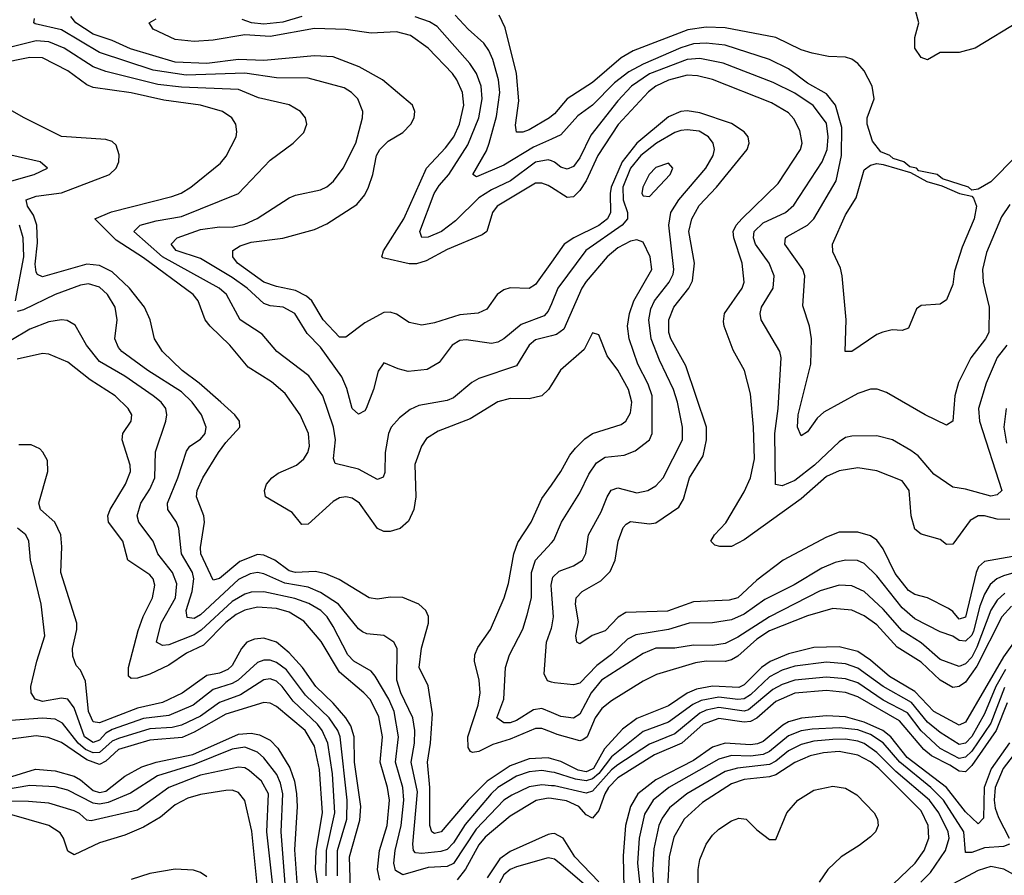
# Model space of a CAD drawing. Header units: inches. Extents: x 884549 to 1028252, y 526810 to 653624.
# Tile 615 of 656: x 968318 to 971433, y 562192 to 564900. Entities that reach past the tile are written whole.
import ezdxf

# ---------------------------------------------------------------- set-up
doc = ezdxf.new("R2010")
doc.units = ezdxf.units.IN
doc.header["$MEASUREMENT"] = 0
doc.layers.add('A9566', color=7, linetype='Continuous')
doc.layers.add('A9576', color=7, linetype='Continuous')

msp = doc.modelspace()

# ---------------------------------------------------------------- linework, layer by layer
at = {"layer": 'A9566', "color": 5}
for points, elevation in [([(970000, 564000.9), (969990, 563977.3), (969976.8, 563963.2), (969904.4, 563935.6), (969850, 563890.6), (969830, 563879.6), (969810, 563875.8), (969730, 563886.7), (969710, 563885.2), (969686.3, 563870), (969645, 563815), (969607, 563793), (969546.8, 563786.8), (969514.8, 563794.8), (969470, 563814.2), (969451.7, 563788.3), (969437.3, 563730), (969414.3, 563670), (969410, 563662.5), (969390, 563651.5), (969369.9, 563670), (969353, 563733), (969336.6, 563770), (969270, 563863.7), (969227.3, 563907.3), (969187.8, 563970), (969150.9, 563990), (969110, 563994.8), (969090, 564001.8), (969037, 564050), (968990, 564083.9), (968890, 564144.1), (968812.7, 564170), (968796.7, 564190), (968816.2, 564210), (968890, 564236.4), (968950, 564244.7), (968990, 564243.6), (969030, 564253), (969069.1, 564270.9), (969170, 564336), (969190, 564344.6), (969270, 564361.3), (969290, 564370.8), (969311, 564389), (969341.3, 564430), (969381.1, 564510), (969402.2, 564590), (969402.9, 564610), (969387.6, 564650), (969368, 564670), (969344.2, 564684.2), (969230, 564715), (969130, 564716.3), (969030, 564731.6), (968844.7, 564724.7), (968740.2, 564740.2), (968570, 564796.6), (968450, 564868.1), (968366.9, 564886.9), (968363, 564890), (968364.6, 564904.6)], 2440), ([(970000, 564132.5), (969950, 564061.9), (969930, 564049.3), (969870, 564051.3), (969850, 564045.3), (969828.1, 564030), (969795.7, 563984.3), (969768.4, 563971.6), (969710, 563966.2), (969630, 563940.8), (969590, 563933.3), (969550, 563941.7), (969510, 563968.4), (969490, 563974.7), (969470, 563973.8), (969410, 563940.6), (969350, 563895.9), (969330, 563895.6), (969278.3, 563950), (969242.1, 564010), (969225.6, 564025.6), (969190, 564043.1), (969130, 564055.6), (969090.5, 564070), (969006.7, 564130), (968992.1, 564150), (968992.1, 564170), (969015.7, 564184.3), (969050, 564195.9), (969150, 564209.2), (969250, 564236.3), (969290, 564254.1), (969384.6, 564315.4), (969410, 564346.3), (969421.3, 564370), (969434.8, 564410), (969447.1, 564470), (969456.7, 564490), (969483.8, 564516.2), (969530, 564543.4), (969555.7, 564570), (969565.3, 564590), (969567.8, 564610), (969560.2, 564630), (969465.2, 564710), (969391.6, 564751.6), (969310, 564782.9), (969250, 564786.5), (969090, 564770.7), (969010, 564774.7), (968910, 564761.9), (968810, 564765.8), (968668.2, 564808.2), (968610, 564834.6), (968550, 564854.3), (968495.6, 564890), (968480.1, 564910)], 2420), ([(970000, 564369.3), (969990, 564375.7), (969970, 564383.3), (969950, 564382.5), (969828.6, 564310), (969813.4, 564290), (969796.1, 564230), (969781.1, 564218.9), (969670, 564173.1), (969603.3, 564136.7), (969572.9, 564127.1), (969550, 564127.8), (969466.9, 564146.9), (969463.8, 564150), (969469, 564169), (969533.1, 564270), (969605.2, 564430), (969665.2, 564494.8), (969691.1, 564530), (969709.7, 564570), (969723.2, 564630), (969719, 564670), (969700.5, 564710), (969686.7, 564730), (969610, 564810), (969554.3, 564850), (969510, 564862.4), (969430, 564857.8), (969349.5, 564869.5), (969250, 564872.7), (969110, 564846.9), (969030, 564852.7), (968930, 564835.5), (968870, 564831.5), (968810, 564837.3), (968740.2, 564870), (968727.3, 564890), (968750, 564902.7)], 2380), ([(969210, 564910), (969150, 564892.2), (969090, 564885.8), (969051.2, 564890), (969021.3, 564901.3)], 2360), ([(970000, 564453.1), (969990, 564457.1), (969950, 564449.4), (969870.2, 564389.8), (969810, 564362), (969770, 564336.8), (969696.5, 564263.5), (969651.8, 564230), (969610, 564212.2), (969590, 564211.3), (969583.4, 564230), (969629.4, 564350), (969644.7, 564375.3), (969675.3, 564410), (969736.1, 564503.9), (969770.8, 564590), (969781.1, 564650), (969777.3, 564690), (969763, 564730), (969742.2, 564762.2), (969638.9, 564878.9), (969614, 564894), (969569.5, 564909.5)], 2360), ([(970000, 564522.1), (969943.1, 564496.9), (969850, 564440.1), (969762.9, 564402.9), (969751.1, 564410), (969794.4, 564485.6), (969803.3, 564510), (969825.9, 564594.1), (969836.7, 564670), (969832.4, 564710), (969814.4, 564774.4), (969802.5, 564802.5), (969785.9, 564825.9), (969736.5, 564870), (969695.1, 564915.1)], 2340), ([(970000, 564594.6), (969994.1, 564590), (969930, 564552), (969910, 564544.7), (969890, 564544.8), (969886.8, 564566.8), (969896.9, 564643.1), (969889.7, 564729.7), (969854.1, 564874.1), (969834.5, 564914.5)], 2320), ([(970000, 563899.3), (969950, 563886.7), (969930, 563869.9), (969890, 563804.6), (969770, 563764.6), (969748, 563752), (969690, 563703.4), (969670, 563694.7), (969580.4, 563679.6), (969553.3, 563666.7), (969519.5, 563640.5), (969493.5, 563610), (969484.6, 563590), (969474.4, 563530), (969473.3, 563466.7), (969468.2, 563451.8), (969450, 563445.2), (969390, 563477.1), (969315.5, 563495.5), (969311.1, 563511.1), (969316.7, 563570), (969310.8, 563610), (969276.7, 563710), (969232.9, 563772.9), (969131.4, 563850), (969084.7, 563904.7), (969015.7, 563950), (968972.5, 564030), (968949.3, 564050), (968770, 564149.7), (968679.4, 564230), (968699.2, 564250), (968750, 564263.7), (968830, 564276.9), (969009.9, 564350.1), (969110, 564455.2), (969183.5, 564510), (969216.5, 564543.5), (969226, 564570), (969222.2, 564590), (969205.7, 564610), (969170, 564631), (969073.5, 564653.5), (969010, 564679.4), (968830, 564687.2), (968754.8, 564694.8), (968590, 564736.1), (968550, 564751.4), (968458.9, 564810), (968410, 564830.4), (968370, 564833.3), (968290, 564813.4)], 2460), ([(970000, 563744.7), (969990.8, 563730), (969970, 563709.9), (969930, 563700.4), (969870, 563701.3), (969830, 563691.1), (969743.2, 563636.8), (969642.2, 563597.8), (969605.3, 563574.7), (969588.8, 563550), (969568.1, 563491.9), (969570.6, 563390), (969565.1, 563350), (969547.5, 563312.5), (969521.5, 563290), (969490, 563280.3), (969470, 563280.3), (969450, 563289.4), (969392.4, 563370), (969370, 563385.5), (969350, 563390.4), (969330, 563387.3), (969310, 563374.9), (969230, 563303.9), (969210, 563302.6), (969180.2, 563340.2), (969095, 563390), (969092.4, 563410), (969098.5, 563430), (969115.5, 563450), (969135.5, 563464.5), (969193.7, 563490), (969216.4, 563510), (969229.3, 563530), (969235, 563550), (969231.1, 563590), (969205.4, 563650), (969157.5, 563717.5), (969114.4, 563754.4), (969040.8, 563800.8), (968982.2, 563870), (968919.9, 563930), (968904.6, 563950), (968882.7, 564010), (968866.2, 564030), (968710, 564146.4), (968622.7, 564202.7), (968555.6, 564270), (968608.3, 564291.7), (968799.5, 564340.5), (968828.5, 564351.5), (968858.8, 564370), (968953.6, 564446.4), (968971.5, 564468.5), (969002.4, 564530), (969004.9, 564544.9), (969001.1, 564570), (968989.3, 564589.3), (968959.7, 564610), (968890, 564630.3), (968774.1, 564645.9), (968670, 564668.9), (968550, 564685.4), (968530, 564694.2), (968470, 564738.5), (968390, 564779.3), (968350, 564781.2), (968250, 564761.1)], 2480), ([(970000, 562560.9), (969990, 562563.9), (969930, 562560.2), (969870, 562538.6), (969796.3, 562490), (969736.8, 562430), (969651, 562330), (969630, 562324), (969621.9, 562330), (969615.1, 562350), (969615.4, 562470), (969608.1, 562550), (969617.6, 562610), (969623.4, 562703.4), (969610, 562791.3), (969582, 562850), (969589, 562911), (969610.8, 562990), (969610.8, 563010.8), (969602.9, 563030), (969580.9, 563050), (969530, 563071.4), (969490, 563072.4), (969450, 563065.9), (969423.6, 563070), (969328.8, 563128.8), (969286.5, 563146.5), (969253.4, 563153.4), (969190, 563150.9), (969170, 563156.1), (969124.6, 563190), (969090, 563205.4), (969070, 563207.3), (969014.2, 563185.8), (968950, 563131.7), (968930, 563126), (968891.3, 563210), (968889.9, 563230.1), (968903, 563310), (968899.9, 563330), (968877.1, 563390), (968879.5, 563410), (968897.5, 563450), (968947.1, 563530), (968970, 563562.2), (969014.5, 563610), (969013.7, 563630), (968998.5, 563650), (968954.5, 563690), (968885.7, 563750), (968831.4, 563790), (968769.9, 563849.9), (968744.1, 563890), (968730.4, 563950), (968712.6, 563990), (968665.1, 564050), (968610, 564101.7), (968570, 564121.9), (968530, 564126.8), (968390, 564086.7), (968373.9, 564093.9), (968370, 564100.9), (968366.9, 564126.9), (968374.1, 564194.1), (968372.2, 564250), (968361.1, 564281.1), (968342.1, 564310), (968338.6, 564330), (968370, 564341.7), (968450, 564352.3), (968601.8, 564410), (968622.9, 564430), (968631.5, 564450), (968632.9, 564472.9), (968622.9, 564502.9), (968610, 564514.8), (968590, 564521), (968450, 564530.5), (968330, 564590.6), (968250, 564636.4)], 2520), ([(968292.8, 564390), (968363.6, 564410), (968406, 564430), (968382.9, 564450), (968290, 564471.5)], 2540), ([(968304.1, 564010), (968330.5, 564150), (968328.7, 564210), (968317.1, 564250)], 2540), ([(970000, 562518.9), (969970, 562523.7), (969930, 562519.7), (969890, 562506.1), (969830.1, 562470), (969809.9, 562450.1), (969727.2, 562352.8), (969690, 562295.2), (969670, 562274.1), (969650, 562267.1), (969590, 562260.8), (969570, 562263.1), (969563.8, 562270), (969561.5, 562290), (969576.1, 562456.1), (969556.5, 562550), (969566.7, 562610), (969567.6, 562650), (969561.5, 562690), (969523.3, 562770), (969511.3, 562810), (969511.7, 562910), (969501.4, 562930), (969470, 562950.8), (969416, 562956), (969402.3, 562962.3), (969390, 562971.7), (969326.7, 563050), (969270, 563087.5), (969230, 563104.5), (969157.1, 563117.1), (969090, 563146.2), (969070, 563150.3), (969046.7, 563146.7), (969010, 563128.6), (968890, 563016.7), (968870, 563005), (968848, 563008), (968845, 563030), (968863.1, 563090), (968868.4, 563130), (968864.1, 563150), (968829.6, 563210), (968820.9, 563290), (968813.5, 563310), (968786.7, 563350), (968785.2, 563370), (968818.1, 563450), (968845.2, 563534.8), (968856, 563550), (968890, 563572.2), (968904.3, 563590), (968907.6, 563610), (968892.9, 563650), (968863.7, 563690), (968830, 563722.3), (968723.2, 563790), (968640.8, 563850), (968630, 563862.4), (968618.4, 563890), (968626, 563950), (968619.4, 563990), (968595.2, 564030), (968570, 564053.9), (968535.5, 564064.5), (968510, 564060.3), (968430, 564030.3), (968330, 563981.7), (968310, 563977.1)], 2540), ([(970000, 562475.6), (969970, 562477.9), (969930, 562471.5), (969874.3, 562445.7), (969850, 562429.9), (969762.4, 562337.6), (969690, 562229.6), (969670, 562219.3), (969610, 562217.1), (969530, 562193.8), (969506.8, 562206.8), (969501.3, 562230), (969506.1, 562270), (969525.1, 562350), (969533, 562430), (969530, 562470), (969506.4, 562550), (969516.7, 562630), (969502.6, 562710), (969485.8, 562750), (969442.6, 562822.6), (969430, 562838.4), (969375.2, 562870), (969356.3, 562890), (969310, 562979.9), (969290.3, 563010), (969270.9, 563030), (969232.4, 563052.4), (969188.2, 563068.2), (969090, 563089.5), (969050, 563088.3), (969030, 563081.9), (968990, 563059.1), (968892.1, 562967.9), (968870, 562953.3), (968790, 562921.5), (968770, 562919), (968750.8, 562930), (968765.3, 562990), (968810.4, 563070), (968815, 563115), (968801.4, 563150), (968754.6, 563210), (968740.4, 563250), (968695, 563310), (968689.4, 563330), (968701, 563370), (968730, 563414.3), (968745.5, 563450), (968747.9, 563532.1), (968780.5, 563630), (968783.8, 563650), (968780.2, 563670), (968765.3, 563690), (968739.9, 563710), (968650, 563771.6), (968570, 563818.8), (968528.9, 563870), (968493.7, 563933.7), (968468.3, 563948.3), (968450, 563950.4), (968410, 563943.8), (968350, 563920.8), (968290, 563884.5)], 2560), ([(969456.7, 562176.7), (969450, 562210), (969456.2, 562270), (969480, 562350), (969487.9, 562430), (969481.6, 562470), (969458.6, 562550), (969465.8, 562630), (969453.9, 562693.9), (969427.4, 562747.4), (969407.1, 562770), (969330, 562835.3), (969271.7, 562931.7), (969216.9, 562996.9), (969170, 563024.8), (969130, 563036.7), (969070, 563040.6), (969030, 563031.4), (969002.6, 563017.4), (968970, 562992.2), (968899.8, 562920.2), (968845.2, 562894.8), (968790, 562856.7), (968730, 562829.1), (968690, 562816.2), (968670, 562814.9), (968662.4, 562822.4), (968662.5, 562850), (968693.1, 562966.9), (968708.8, 563011.2), (968738.2, 563070), (968745.8, 563110), (968740.4, 563130), (968730, 563142.6), (968659.8, 563190), (968643.9, 563250), (968598.5, 563310), (968596.5, 563330), (968604.4, 563350), (968652.6, 563430), (968668.6, 563470), (968667.3, 563490), (968641.7, 563570), (968644.1, 563590), (968670.5, 563630), (968672.3, 563650), (968661.2, 563670), (968620.2, 563710), (968540.8, 563760.8), (968470, 563816.1), (968410, 563841.3), (968390, 563843.6), (968310, 563825.5)], 2580), ([(969363.9, 562150), (969360.8, 562250), (969393.9, 562366.1), (969396.7, 562410), (969377.1, 562550), (969375.7, 562630), (969365.3, 562665.3), (969350, 562690), (969310, 562736.5), (969254.3, 562790), (969212.5, 562850), (969170, 562895.9), (969130, 562930.3), (969090, 562942.2), (969060.4, 562939.6), (969036.4, 562930), (969019.5, 562910), (968990, 562856.4), (968976.7, 562843.3), (968950, 562832), (968910, 562824.9), (968831.3, 562768.7), (968770, 562739), (968690, 562721.4), (968570, 562674.7), (968550, 562677.6), (968535.8, 562710), (968526.3, 562806.3), (968510, 562841.2), (968496.2, 562856.2), (968485.9, 562885.9), (968484.5, 562910), (968498.1, 562970), (968498.2, 562990), (968447.7, 563150), (968451.2, 563231.2), (968448, 563270), (968429.3, 563310), (968383.2, 563350), (968378.5, 563370), (968407.2, 563470), (968405.3, 563505.3), (968391.5, 563531.5), (968381.8, 563541.8), (968354.3, 563554.3), (968314.9, 563554.9)], 2620), ([(970000, 562645.1), (969970, 562657.1), (969950, 562656.5), (969870, 562622.5), (969814.5, 562605.5), (969770, 562584.1), (969750, 562580.8), (969744.2, 562584.2), (969736.5, 562596.5), (969735.5, 562630), (969768, 562730), (969774.7, 562770), (969771.1, 562810), (969756.7, 562870), (969758, 562890), (969767.1, 562912.9), (969807.1, 562970), (969850.3, 563070), (969864.2, 563115.8), (969881.2, 563210), (969894.3, 563245.7), (969936.1, 563310), (969970, 563384.3), (970000, 563427.3)], 2480), ([(969322.9, 562190), (969323.5, 562270), (969352.5, 562370), (969353.4, 562430), (969332.2, 562630), (969323.9, 562650), (969296.8, 562690), (969222.3, 562762.3), (969162, 562842), (969130, 562866), (969110, 562872.5), (969090, 562872.8), (969070, 562865.3), (969009.3, 562810), (968990, 562798.7), (968930, 562780.1), (968866.1, 562730), (968790, 562698.1), (968710, 562688.3), (968610, 562653.5), (968590, 562641.5), (968570, 562620.2), (968550, 562612.2), (968523, 562630), (968490, 562721.7), (968470, 562749.9), (968450, 562752.2), (968390, 562742.5), (968367.1, 562750), (968353.9, 562770), (968353, 562790), (968371.7, 562870), (968397.8, 562950), (968386, 563050), (968351.9, 563190), (968346.2, 563250), (968336.8, 563270), (968310.7, 563290.7)], 2640), ([(970000, 562707.6), (969970, 562720.4), (969943.8, 562716.2), (969890, 562681.9), (969870, 562674.8), (969850, 562674.6), (969827.7, 562690), (969849.2, 562750), (969855.2, 562850), (969867.8, 562890), (969909.3, 562970.7), (969923.5, 563016.5), (969937, 563070), (969936.8, 563150), (969949.5, 563190), (970000, 563244)], 2460), ([(970000, 563096.1), (969998.9, 563110), (970000, 563115.2)], 2440), ([(970000, 562803.8), (969987.2, 562807.2), (969977.1, 562830), (969985, 562930), (970000, 562974.6)], 2440), ([(969287.9, 562190), (969288.7, 562270), (969314.6, 562390), (969307, 562513), (969292.6, 562610), (969274.4, 562650), (969259.5, 562670), (969182.7, 562742.7), (969148.7, 562790), (969130, 562806.7), (969110, 562813.7), (969090, 562810.9), (969016.6, 562763.4), (968950, 562738.5), (968890, 562695.4), (968830, 562667), (968800, 562660), (968730, 562655.4), (968630, 562625.4), (968610, 562616.4), (968570, 562580.6), (968550, 562579.1), (968526.4, 562590), (968502.3, 562610), (968453.3, 562673.3), (968430, 562686.1), (968390, 562689.7), (968290, 562681.7)], 2660), ([(969273.8, 562070), (969253.2, 562210), (969255.5, 562270), (969275.9, 562390), (969266.8, 562526.8), (969250, 562600.5), (969220.5, 562650), (969130, 562725.8), (969110, 562737), (969090, 562739.3), (968970, 562702.5), (968870, 562645.1), (968831.5, 562628.5), (968730, 562619.4), (968630, 562590.3), (968590, 562553.7), (968570, 562542.3), (968530, 562557.6), (968450, 562611.9), (968408.1, 562628.1), (968370, 562633.5), (968258.6, 562618.6)], 2680), ([(968279.2, 562500.8), (968367.6, 562527.6), (968430, 562522.6), (968490, 562505.3), (968510, 562494.2), (968550, 562460.1), (968570, 562453.7), (968590, 562458.1), (968650, 562506.2), (968704.7, 562535.3), (968749.7, 562550.3), (968865.2, 562574.8), (969010, 562638.5), (969050, 562641.4), (969076.4, 562636.4), (969110, 562619.2), (969134.9, 562594.9), (969172, 562532), (969186.8, 562490), (969194, 562450), (969195.7, 562410), (969187.2, 562272.8), (969199.2, 562110)], 2720), ([(969161.6, 562110), (969145.4, 562330), (969150.4, 562450), (969143.4, 562483.4), (969130.9, 562510.9), (969090, 562563.3), (969070, 562581.7), (969030, 562597.2), (968990, 562591.3), (968870, 562542.5), (968753.7, 562506.3), (968668.1, 562451.9), (968597.2, 562422.8), (968570, 562417.4), (968550, 562420.2), (968470, 562461.8), (968430, 562471.5), (968350, 562476.4), (968270, 562462.6)], 2740), ([(969121.8, 562130), (969099.5, 562330), (969105.1, 562450), (969082.7, 562490), (969044.1, 562524.1), (969030, 562532.2), (969010, 562533.9), (968890, 562509.4), (968790, 562469.6), (968690, 562397.8), (968543.9, 562363.9), (968530, 562366.9), (968507.1, 562387.1), (968490, 562395.5), (968410, 562420.4), (968345.9, 562425.9), (968230, 562426.5)], 2760), ([(969074.1, 562110), (969051.9, 562331.9), (969030, 562428.7), (969010, 562454.2), (968990, 562460.9), (968970, 562460.6), (968890, 562447.8), (968850, 562436.4), (968810, 562414.8), (968763.6, 562376.4), (968710, 562344.7), (968650, 562319.4), (968570, 562294.8), (968490, 562256.5), (968470, 562268.3), (968456.1, 562310), (968446, 562326), (968409.9, 562349.9), (968285.3, 562385.3)], 2780), ([(970000, 562434.9), (969990, 562436.3), (969951.7, 562428.3), (969870, 562379.3), (969790, 562312.5), (969770, 562288.9), (969728.2, 562211.8), (969702.1, 562177.9)], 2580), ([(970000, 562323.1), (969990, 562321.6), (969870, 562266.8), (969836.4, 562243.6), (969796.5, 562183.5)], 2620), ([(970000, 562245.5), (969990, 562247.6), (969890, 562219.2), (969870, 562210.8), (969850, 562193.7), (969826.6, 562150)], 2640), ([(968910, 562187.3), (968890, 562200.3), (968867.8, 562207.8), (968810, 562211.7), (968730, 562197.3), (968670, 562179)], 2820)]:
    msp.add_lwpolyline(points, dxfattribs=dict(at, elevation=elevation))
at = {"layer": 'A9576', "color": 5}
for points, elevation in [([(971483.4, 564896.6), (971341, 564810), (971290, 564796.2), (971230, 564797), (971190, 564773.3), (971170, 564780.8), (971149.9, 564809.9), (971150, 564844), (971163, 564890), (971151.7, 564930)], 2280), ([(971470, 564468.5), (971390, 564386.6), (971350, 564364.2), (971330, 564360.9), (971319.3, 564370), (971237, 564397), (971220.5, 564410), (971162, 564422), (971155.1, 564430), (971134.3, 564434.3), (971114.7, 564450), (971080.9, 564460.9), (971071.1, 564470), (971041.8, 564481.8), (971015.7, 564515.7), (970999.1, 564570), (970999.4, 564590), (971021.6, 564650), (971015.3, 564690), (970990, 564738.7), (970970, 564762.1), (970950, 564775.6), (970930, 564781.6), (970876.5, 564783.5), (970825.2, 564794.8), (970790, 564805.4), (970710, 564843.8), (970550, 564874.7), (970490, 564877), (970431.9, 564868.1), (970258.2, 564801.8), (970220.7, 564779.3), (970130, 564702), (970050, 564650), (970010, 564602.4), (970000, 564594.6)], 2320), ([(971450, 564315.6), (971423.6, 564276.4), (971376.7, 564163.3), (971363.6, 564110), (971365.5, 564070), (971385.5, 563990), (971384.1, 563910), (971373.7, 563890), (971327, 563830), (971288.1, 563751.9), (971276.2, 563710), (971270, 563629.5), (971250, 563616.9), (971182.7, 563650), (971060.6, 563720.6), (971030.4, 563730.4), (971010, 563730.5), (970970, 563717.4), (970862.1, 563657.9), (970840.6, 563639.4), (970810, 563596.1), (970790, 563583.5), (970778.9, 563610), (970780.5, 563650), (970820.7, 563810), (970823.4, 563890), (970817.1, 563930), (970795.1, 563995.1), (970802, 564090), (970795.4, 564110), (970739, 564190), (970740.9, 564210), (970745.7, 564214.3), (970810, 564250), (970830.4, 564269.6), (970900.7, 564390), (970917.3, 564470), (970918.8, 564558.8), (970899.2, 564630), (970870, 564666.1), (970810, 564699.8), (970750, 564744.7), (970690, 564774.7), (970550, 564820.1), (970490, 564825.9), (970450, 564823.6), (970410, 564811.4), (970290, 564759.6), (970245, 564735), (970199.5, 564700.5), (970130, 564629.9), (970083.6, 564596.4), (970030, 564535.4), (970000, 564522.1)], 2340), ([(971441.1, 563870), (971410, 563830.6), (971375.7, 563750), (971351.4, 563670), (971354.8, 563630), (971425.2, 563410), (971410, 563396.5), (971390, 563392.1), (971310, 563414.2), (971270, 563420.2), (971210, 563461.6), (971159.9, 563519.9), (971136.8, 563536.8), (971078.9, 563570), (971030, 563583.4), (970950, 563582), (970930, 563577.6), (970910, 563564.2), (970831.9, 563490), (970770, 563441.8), (970730, 563424.4), (970708.8, 563428.8), (970706.5, 563590), (970717.3, 563670), (970727.3, 563830), (970722.4, 563850), (970664.1, 563950), (970660.5, 563970), (970664.4, 563990), (970701.1, 564050), (970704.7, 564090), (970689.1, 564130), (970646.1, 564190), (970639.9, 564210), (970641.5, 564230), (970670, 564257.7), (970740.2, 564290), (970766.6, 564313.4), (970856.2, 564450), (970872.3, 564490), (970875.9, 564530), (970870, 564572.5), (970828.6, 564628.6), (970770, 564667.5), (970701.9, 564701.9), (970543.1, 564763.1), (970470, 564778), (970430, 564774.6), (970310.7, 564729.3), (970253.1, 564690), (970210, 564643.7), (970125.1, 564534.9), (970090, 564463), (970070, 564435.3), (970050, 564426.9), (970030, 564433.2), (970009.3, 564449.3), (970000, 564453.1)], 2360), ([(971450, 563317.9), (971410, 563319.2), (971370, 563329.9), (971350, 563329.6), (971324.8, 563315.2), (971270, 563240.2), (971250, 563239.4), (971230, 563255.3), (971170, 563271.4), (971150, 563287.6), (971137.8, 563330), (971132.2, 563410), (971110, 563440.4), (971030, 563472.6), (970970, 563481.9), (970910, 563471.9), (970870, 563454.7), (970790, 563384), (970610, 563253.5), (970570, 563233.1), (970532.8, 563232.8), (970517.2, 563237.2), (970504.4, 563250), (970516.3, 563270), (970552.3, 563307.7), (970610, 563405.6), (970629.5, 563450), (970642.4, 563510), (970639.9, 563610), (970630, 563716.2), (970610.5, 563790), (970574.6, 563854.6), (970546.2, 563930), (970544.7, 563944.7), (970547.8, 563970), (970603.1, 564050), (970609.9, 564070), (970603.3, 564130), (970576.8, 564210), (970575.6, 564230), (970584.2, 564250), (970602.5, 564270), (970717.9, 564382.1), (970788.5, 564490), (970793.7, 564510), (970786.4, 564550), (970766.9, 564586.9), (970750, 564605.1), (970696.8, 564636.8), (970510, 564711.2), (970462.4, 564722.4), (970430, 564724.7), (970370, 564708.9), (970330.1, 564690), (970307.6, 564672.4), (970211.4, 564568.6), (970146.4, 564470), (970110, 564389.9), (970090, 564359.9), (970070, 564339.9), (970050, 564337.3), (970000, 564369.3)], 2380), ([(971543.7, 563216.3), (971370, 563185), (971351.7, 563168.3), (971343.4, 563150), (971310, 563009.1), (971290, 563002.6), (971270, 563027.5), (971256, 563036), (971190, 563069.9), (971150, 563080.5), (971130, 563094), (971087.5, 563147.5), (971050, 563225.6), (971030, 563252.7), (971010, 563266.1), (970970, 563278.2), (970910, 563278.1), (970870, 563262.6), (970733.7, 563190), (970650, 563126.1), (970590, 563069.9), (970562.9, 563062.9), (970450, 563057.2), (970367.8, 563027.8), (970235.9, 563024.1), (970211.4, 563008.6), (970170, 562966), (970128.5, 562951.5), (970090, 562924.4), (970080.7, 562930), (970077.2, 562950), (970086.2, 562993.8), (970076.4, 563050), (970078.3, 563070), (970097.4, 563090), (970156.3, 563123.7), (970186.2, 563153.8), (970201.7, 563190), (970211.4, 563250), (970227.5, 563292.5), (970236.1, 563303.9), (970250, 563312.3), (970310, 563304.5), (970330, 563308.2), (970403, 563357), (970417.9, 563382.1), (970437.2, 563450), (970479.8, 563520.2), (970490.3, 563570), (970490.3, 563610), (970424.9, 563804.9), (970378.1, 563890), (970371.9, 563910), (970371.7, 563950), (970387.7, 563990), (970434.7, 564050), (970446.1, 564073.9), (970452.7, 564130), (970434.5, 564230), (970444.4, 564270), (970467.5, 564312.5), (970522.1, 564370), (970619.2, 564490), (970626.1, 564510), (970622.2, 564530), (970610, 564545.3), (970570, 564572.3), (970470, 564605.6), (970430, 564611.8), (970410, 564610.2), (970370, 564593), (970270, 564509.2), (970223.7, 564450), (970189.6, 564370), (970185.6, 564350), (970187.5, 564290), (970177.1, 564270), (970150, 564248.8), (970070.7, 564210), (970040.7, 564190), (970000, 564132.5)], 2420), ([(970000, 563115.2), (970004.2, 563135.8), (970024.8, 563155.2), (970070, 563171.2), (970098.1, 563190), (970109.4, 563210.6), (970117.4, 563270), (970157.7, 563342.3), (970176.1, 563390), (970189.3, 563410.7), (970210, 563418.8), (970270, 563402.2), (970305.1, 563410), (970330, 563424.4), (970353.4, 563450), (970414.4, 563570), (970414.4, 563610), (970399.3, 563690), (970386.6, 563730), (970342.5, 563822.5), (970316.1, 563890), (970308.3, 563950), (970315, 563985), (970326.4, 564010), (970372.6, 564070), (970384.9, 564095.1), (970387.6, 564110), (970371.2, 564250), (970378.2, 564290), (970403, 564330), (970488.2, 564430), (970511.7, 564470), (970516.2, 564490), (970512.1, 564510), (970497.4, 564530), (970467.4, 564547.4), (970430, 564552.1), (970410, 564549.6), (970390, 564543), (970332.6, 564510), (970282.5, 564470), (970249.8, 564430), (970226.3, 564370), (970226.6, 564330), (970240.6, 564290), (970241.1, 564270), (970224.4, 564250), (970109.3, 564170), (970020.8, 564050), (970000, 564000.9)], 2440), ([(970000, 563244), (970007.7, 563252.3), (970032, 563310), (970090, 563402.2), (970118.4, 563461.6), (970142.4, 563497.6), (970170, 563516), (970230, 563521.4), (970264.8, 563535.2), (970309.9, 563570), (970319, 563590), (970318.7, 563710), (970306.6, 563746.6), (970273.3, 563810), (970246.5, 563890), (970240.3, 563930), (970247, 563970), (970260.8, 564010), (970317.6, 564110), (970312.8, 564150), (970290, 564196.1), (970270, 564203.8), (970250, 564199.7), (970210, 564178.3), (970176.6, 564150), (970110, 564072.1), (970096.1, 564050), (970039, 563921), (970016.5, 563903.5), (970000, 563899.3)], 2460), ([(970000, 563427.3), (970029.9, 563470), (970057.9, 563522.1), (970076.4, 563543.6), (970105.9, 563574.1), (970129.6, 563590.4), (970220.8, 563619.2), (970235, 563630), (970250, 563656), (970255, 563690), (970244.1, 563730), (970210.7, 563790.7), (970176.6, 563836.6), (970150, 563902.7), (970130, 563909.4), (970103.3, 563856.7), (970029.1, 563790.9), (970000, 563744.7)], 2480), ([(971438.6, 563670), (971431.6, 563610), (971440.3, 563560.3)], 2380), ([(971530, 563168.2), (971430, 563140.4), (971409.2, 563130.8), (971388, 563112), (971370, 563081.6), (971355.6, 563044.4), (971335.2, 562964.8), (971330, 562952.1), (971310, 562933.6), (971290, 562935.1), (971270, 562948.9), (971230, 562963.1), (971150, 563003.9), (971110, 563038.8), (971030, 563140.1), (970990, 563179.4), (970968.7, 563188.7), (970930, 563189.5), (970897.4, 563182.6), (970856, 563164), (970768.2, 563111.8), (970675.2, 563064.8), (970610, 563018.1), (970570, 563000.1), (970510, 562990.8), (970436.3, 562990), (970370.4, 562969.6), (970266.7, 562953.3), (970241, 562939), (970190, 562891), (970143.6, 562856.4), (970090, 562800.3), (970070, 562794.9), (970010, 562801.2), (970000, 562803.8)], 2440), ([(971434.7, 563085.3), (971410, 563062.9), (971390, 563031.6), (971345.8, 562914.2), (971330, 562882.7), (971310, 562861), (971290, 562852.9), (971230, 562875), (971170, 562928.3), (971110, 562965.5), (971050, 563034.1), (970990, 563090.4), (970950, 563108.7), (970910, 563110.3), (970850, 563092), (970690, 563010.4), (970590, 562945.8), (970550, 562925.7), (970510, 562919.5), (970450, 562920.2), (970390, 562910.8), (970330, 562911.1), (970290, 562894.1), (970158.3, 562810), (970125.9, 562770), (970090, 562702.3), (970070, 562689.4), (970030, 562694.7), (970000, 562707.6)], 2460), ([(970000, 562974.6), (970001.4, 562978.6), (970006.7, 563010), (970000, 563096.1)], 2440), ([(971455.9, 563044.1), (971424.7, 563010), (971345.7, 562854.3), (971310, 562803.5), (971290, 562789.2), (971270, 562786.8), (971230, 562809.6), (971170, 562866.9), (971094.3, 562914.3), (971030, 562984.4), (970990, 563013.8), (970950, 563031.4), (970890, 563036.3), (970810, 563013.8), (970690, 562965.6), (970650, 562939.4), (970590, 562885.8), (970570, 562873.7), (970550, 562868.8), (970490, 562870.2), (970455.6, 562864.4), (970332.7, 562827.3), (970290, 562806.9), (970190, 562744.4), (970160, 562720), (970138.8, 562690), (970113.6, 562630), (970099.3, 562620.7), (970090, 562617.2), (970017.9, 562637.9), (970000, 562645.1)], 2480), ([(971482.9, 562957.1), (971430, 562883.7), (971310, 562677), (971290, 562667.6), (971210, 562710.5), (971150, 562773.8), (971070, 562821.1), (971010, 562873.1), (970970, 562900.7), (970910, 562915.5), (970830, 562912.9), (970750, 562893.2), (970691.7, 562868.3), (970664.9, 562850), (970610, 562794.6), (970593.1, 562786.9), (970510, 562790.5), (970458.8, 562781.2), (970430, 562768.7), (970370, 562728.8), (970270, 562688.6), (970225, 562655), (970168.1, 562591.9), (970132.7, 562530), (970117.9, 562522.1), (970110, 562519), (970084.5, 562524.5), (970030, 562551.9), (970000, 562560.9)], 2520), ([(971436.2, 562843.8), (971406.5, 562790), (971370, 562703.3), (971330, 562630.9), (971310, 562610.5), (971290, 562606.1), (971230, 562643.5), (971190, 562676.9), (971138.9, 562738.9), (971050, 562789.3), (970970, 562848.1), (970930, 562861.1), (970870, 562866.3), (970770, 562853.5), (970730, 562841.3), (970690, 562820.1), (970630, 562763.5), (970610, 562750.6), (970590, 562748.4), (970530, 562755.4), (970474.3, 562745.7), (970447.5, 562732.5), (970370, 562676.4), (970290, 562647.3), (970190, 562567.3), (970150, 562513.8), (970130, 562497.1), (970110, 562491.2), (970076.6, 562496.6), (970010, 562517.3), (970000, 562518.9)], 2540), ([(971434, 562786), (971390, 562673.1), (971330, 562585.2), (971310, 562566), (971290, 562562), (971230, 562592.8), (971170, 562648.8), (971126.7, 562706.7), (971050, 562746.6), (970970, 562801.3), (970930, 562814.3), (970870, 562819.6), (970770, 562809.5), (970730, 562796.4), (970700.2, 562780.2), (970624, 562716), (970610, 562712), (970530, 562722.6), (970490, 562714.5), (970470, 562705), (970390, 562640.1), (970310, 562607.2), (970210, 562541.4), (970190, 562525.6), (970130, 562458.5), (970110, 562452.4), (970010, 562474.8), (970000, 562475.6)], 2560), ([(971441.7, 562738.3), (971407.5, 562650), (971330, 562539.3), (971310, 562519.4), (971290, 562521.1), (971261, 562541), (971202.4, 562570), (971178.5, 562590), (971101.2, 562681.2), (970970, 562756.5), (970930, 562770.2), (970870, 562776.7), (970770, 562768.4), (970710, 562742.6), (970650, 562689.1), (970630, 562678.9), (970610, 562676.6), (970530, 562688.1), (970480.6, 562670), (970412.8, 562610), (970326.6, 562573.4), (970210, 562500), (970180.6, 562470), (970168.8, 562450), (970150, 562397), (970130, 562373.2), (970110, 562383), (970087.3, 562410), (970048.1, 562428.1), (970000, 562434.9)], 2580), ([(971448.9, 562611.1), (971391.4, 562528.6), (971368.8, 562470), (971367, 562373), (971350, 562355.2), (971310, 562392.9), (971249.6, 562469.6), (971125.2, 562565.2), (971074.1, 562630), (971048.3, 562650), (970990, 562677), (970930, 562693.1), (970870, 562696.5), (970790.9, 562689.1), (970750, 562677.6), (970732.3, 562667.7), (970670, 562615.9), (970651.9, 562608.1), (970630, 562605.4), (970550, 562610.4), (970510, 562597.1), (970450, 562555.7), (970330, 562493.7), (970273.2, 562450), (970249.8, 562410), (970234.8, 562350), (970226.6, 562253.4), (970228.7, 562151.3)], 2620), ([(971449.1, 562290), (971430, 562282.6), (971370, 562279.2), (971330, 562263.6), (971310, 562264.2), (971305.2, 562330), (971240.6, 562430), (971200.8, 562470), (971102, 562550), (971050, 562611), (971010, 562637.8), (970970, 562652), (970910, 562659.1), (970825.2, 562654.8), (970790, 562648.9), (970750, 562633.6), (970690, 562584.2), (970670, 562574.1), (970630, 562569.3), (970570, 562570.9), (970530, 562560), (970371.4, 562470), (970321.9, 562430), (970294.3, 562385.7), (970277.8, 562310), (970272.1, 562230), (970288.8, 562071.2)], 2640), ([(971168.3, 562170), (971199.6, 562200.4), (971246.4, 562270), (971258.6, 562310), (971255.1, 562330), (971225.9, 562390), (971196.2, 562430), (971090, 562520.8), (971030, 562581), (970990, 562608.8), (970970, 562616.6), (970930, 562622.5), (970890, 562622.3), (970830, 562616.6), (970790, 562606.5), (970750, 562586.4), (970710, 562553.4), (970690, 562543), (970588.6, 562531.4), (970550, 562520.6), (970428.7, 562450), (970374, 562406), (970350, 562372.8), (970340.4, 562350), (970324.4, 562275.6), (970319.6, 562210), (970331.3, 562028.7)], 2660), ([(971481.6, 562598.4), (971429.7, 562530), (971403.7, 562470), (971400.4, 562430), (971404.5, 562404.5), (971414.9, 562374.9), (971448.4, 562310)], 2640), ([(971058.1, 562141.9), (971151.4, 562230), (971178.9, 562270), (971194.1, 562310), (971191.5, 562350), (971170, 562396), (971035.9, 562530), (971010, 562550.6), (970970, 562572.5), (970910, 562583.6), (970860.5, 562579.5), (970818.6, 562570), (970770, 562548.6), (970710, 562510), (970690, 562503.8), (970610, 562494.9), (970570, 562481), (970477.6, 562422.4), (970419.9, 562370), (970387.3, 562312.7), (970372.1, 562250), (970367, 562153)], 2680), ([(970463.9, 562150), (970464.1, 562210), (970470, 562241.8), (970490, 562290.5), (970510, 562319), (970530, 562338), (970570, 562364.8), (970593.1, 562373.1), (970616, 562370), (970650, 562336.2), (970690, 562305.7), (970710, 562305.6), (970745.2, 562390), (970779.6, 562430), (970830, 562461.6), (970890, 562473.9), (970930, 562467.6), (970966.5, 562446.5), (971021.2, 562390), (971031.5, 562370), (971034.2, 562350), (971024.9, 562330), (971010, 562314.2), (970974.1, 562285.9), (970916.4, 562250), (970874.5, 562210), (970847.3, 562170)], 2720), ([(970150, 562171), (970074.1, 562250), (970036.9, 562310), (970010, 562324.5), (970000, 562323.1)], 2620), ([(970119.3, 562150), (970030, 562227.6), (970010, 562243.4), (970000, 562245.5)], 2640), ([(971483.2, 562183.2), (971431.3, 562211.3), (971390, 562220.3), (971350, 562206.7), (971221.6, 562138.4)], 2660)]:
    msp.add_lwpolyline(points, dxfattribs=dict(at, elevation=elevation))
for points, elevation in [([(970370, 564446), (970330, 564432), (970308.8, 564410), (970289.4, 564370), (970286.2, 564350), (970290, 564342.6), (970310, 564340.3), (970375.5, 564410), (970384.7, 564430)], 2460), ([(971110, 563916), (971078.6, 563918.6), (971048.3, 563911.7), (971030, 563903.7), (970950, 563849.6), (970929.6, 563850), (970933, 563950), (970920.4, 564090), (970914.2, 564114.2), (970890, 564166), (970889.8, 564190), (970930, 564282.4), (970963.9, 564336.1), (970990, 564424.9), (971010, 564440.3), (971030, 564444.9), (971050, 564442.3), (971136.4, 564416.4), (971188.1, 564388.1), (971234.9, 564374.9), (971291.3, 564350), (971330, 564341.6), (971335.9, 564335.9), (971344.7, 564310), (971337.4, 564270), (971300, 564180), (971275.2, 564104.8), (971270, 564062), (971250, 564013.2), (971230, 563999.5), (971170, 563996), (971154.9, 563985.1), (971130, 563924)], 2320)]:
    msp.add_lwpolyline(points, close=True, dxfattribs=dict(at, elevation=elevation))

doc.saveas('drawing.dxf')
